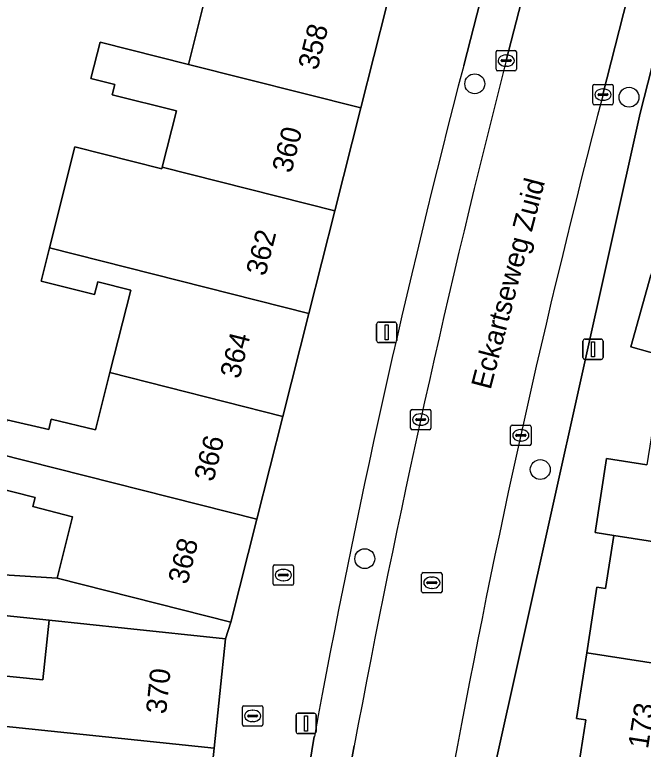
# Model space of a CAD drawing. Extents: x 161248 to 161848, y 384871 to 385383.
# Drawn here: x 161640.06 to 161670.98, y 385039.57 to 385075.72 of the extents above; entities that cross this region are included whole.
import ezdxf

# ---------------------------------------------------------------- set-up
doc = ezdxf.new("R2010")
doc.units = 0
for name, color, linetype in [('IMGEO_Boom', 7, 'Continuous'), ('IMGEO_Brandkraan', 7, 'Continuous'), ('IMGEO_Erf', 7, 'Continuous'), ('IMGEO_Kolk', 7, 'Continuous'), ('IMGEO_Lichtmast', 7, 'Continuous'), ('IMGEO_Openbare_ruimte_label', 7, 'Continuous'), ('IMGEO_Pand', 7, 'Continuous'), ('IMGEO_Pand_nummerreeks', 7, 'Continuous'), ('IMGEO_Parkeervlak_open', 7, 'Continuous'), ('IMGEO_Rijbaan_lokaal_open', 7, 'Continuous'), ('IMGEO_Rioolput', 7, 'Continuous'), ('IMGEO_Voetpad_open', 7, 'Continuous')]:
    doc.layers.add(name, color=color, linetype=linetype)

msp = doc.modelspace()

# ---------------------------------------------------------------- linework, layer by layer
at = {"layer": 'IMGEO_Boom'}
for centre in [(161662.69, 385072.315), (161670.276, 385071.655), (161665.912, 385053.334), (161657.28, 385048.948)]:
    msp.add_circle(centre, 0.489, dxfattribs=at)
at = {"layer": 'IMGEO_Brandkraan'}
for p, q in [((161652.848, 385048.641), (161653.7, 385048.641)), ((161652.773, 385047.715), (161652.773, 385048.567)), ((161653.261, 385048.421), (161653.286, 385048.421)), ((161653.774, 385048.567), (161653.774, 385047.715)), ((161653.032, 385048.135), (161653.032, 385048.147)), ((161653.47, 385048.098), (161653.072, 385048.098)), ((161653.075, 385048.184), (161653.473, 385048.184)), ((161653.516, 385048.147), (161653.516, 385048.135)), ((161653.7, 385047.641), (161652.848, 385047.641)), ((161653.284, 385047.861), (161653.259, 385047.861)), ((161651.264, 385040.786), (161651.264, 385041.638)), ((161651.339, 385041.712), (161652.191, 385041.712)), ((161651.752, 385041.492), (161651.777, 385041.492)), ((161652.265, 385041.638), (161652.265, 385040.786)), ((161651.523, 385041.206), (161651.523, 385041.218)), ((161651.961, 385041.169), (161651.563, 385041.169)), ((161651.566, 385041.255), (161651.964, 385041.255)), ((161652.007, 385041.218), (161652.007, 385041.206)), ((161652.191, 385040.712), (161651.339, 385040.712)), ((161651.775, 385040.932), (161651.75, 385040.932))]:
    msp.add_line(p, q, dxfattribs=at)
for points in [[(161652.848, 385048.641), (161653.7, 385048.641)], [(161652.773, 385047.715), (161652.773, 385048.567)], [(161653.774, 385048.567), (161653.774, 385047.715)], [(161653.7, 385047.641), (161652.848, 385047.641)], [(161651.264, 385040.786), (161651.264, 385041.638)], [(161651.339, 385041.712), (161652.191, 385041.712)], [(161652.265, 385041.638), (161652.265, 385040.786)], [(161652.191, 385040.712), (161651.339, 385040.712)]]:
    msp.add_lwpolyline(points, dxfattribs=at)
for centre, radius, start, end in [((161652.85, 385048.565), 0.0765, 91.552, 178.448), ((161652.85, 385048.565), 0.0765, 91.552, 178.448), ((161653.698, 385048.565), 0.0765, 1.552, 88.448), ((161653.698, 385048.565), 0.0765, 1.552, 88.448), ((161653.072, 385048.144), 0.0403, 85.8775, 175.7526), ((161653.069, 385048.134), 0.0366, 178.938, 274.7102), ((161653.473, 385048.141), 0.043, 264.8664, 352.4533), ((161653.477, 385048.146), 0.0386, 1.7309, 96.639), ((161652.85, 385047.717), 0.0765, 181.552, 268.448), ((161652.85, 385047.717), 0.0765, 181.552, 268.448), ((161653.698, 385047.717), 0.0765, 271.552, 358.448), ((161653.698, 385047.717), 0.0765, 271.552, 358.448), ((161651.341, 385041.636), 0.0765, 91.552, 178.448), ((161651.341, 385041.636), 0.0765, 91.552, 178.448), ((161652.189, 385041.636), 0.0765, 1.552, 88.448), ((161652.189, 385041.636), 0.0765, 1.552, 88.448), ((161651.563, 385041.215), 0.0403, 85.8775, 175.7526), ((161651.56, 385041.205), 0.0366, 178.938, 274.7102), ((161651.964, 385041.212), 0.043, 264.8664, 352.4533), ((161651.968, 385041.217), 0.0386, 1.7309, 96.639), ((161651.341, 385040.788), 0.0765, 181.552, 268.448), ((161651.341, 385040.788), 0.0765, 181.552, 268.448), ((161652.189, 385040.788), 0.0765, 271.552, 358.448), ((161652.189, 385040.788), 0.0765, 271.552, 358.448)]:
    msp.add_arc(centre, radius, start, end, dxfattribs=at)
for centre, major_axis, ratio, start_param, end_param in [((161653.26, 385048.141), (-0.387, 0.002), 0.722429, 4.712389, 7.853982), ((161653.285, 385048.141), (-0.39, 0.002), 0.717154, 1.570796, 4.712389), ((161651.751, 385041.212), (-0.387, 0.002), 0.722429, 4.712389, 7.853982), ((161651.776, 385041.212), (-0.39, 0.002), 0.717154, 1.570796, 4.712389)]:
    msp.add_ellipse(centre, major_axis=major_axis, ratio=ratio, start_param=start_param, end_param=end_param, dxfattribs=at)
at = {"layer": 'IMGEO_Erf'}
for points in [[(161639.678, 385055.785), (161641.734, 385055.297), (161641.855, 385055.811), (161644.032, 385055.295), (161644.741, 385058.102), (161645.767, 385062.16), (161644.144, 385062.57), (161643.986, 385061.944), (161641.358, 385062.608), (161641.769, 385064.236), (161643.026, 385069.21), (161647.3, 385068.13), (161647.322, 385068.217), (161648.02, 385070.979), (161644.863, 385071.776), (161644.991, 385072.282), (161643.809, 385072.581), (161644.261, 385074.371), (161648.616, 385073.271), (161649.879, 385078.335)], [(161633.732, 385048.516), (161642.146, 385047.983), (161642.912, 385051.015), (161640.961, 385051.508), (161641.073, 385051.953), (161638.85, 385052.515)], [(161638.345, 385043.302), (161641.444, 385042.979), (161641.75, 385045.915), (161632.575, 385046.872)]]:
    msp.add_lwpolyline(points, dxfattribs=at)
at = {"layer": 'IMGEO_Kolk'}
for p, q in [((161663.811, 385073.956), (161664.663, 385073.956)), ((161663.736, 385073.03), (161663.736, 385073.882)), ((161664.224, 385073.736), (161664.249, 385073.736)), ((161664.737, 385073.882), (161664.737, 385073.03)), ((161663.995, 385073.45), (161663.995, 385073.462)), ((161664.433, 385073.413), (161664.035, 385073.413)), ((161664.038, 385073.499), (161664.436, 385073.499)), ((161664.247, 385073.176), (161664.222, 385073.176)), ((161664.479, 385073.462), (161664.479, 385073.45)), ((161664.663, 385072.956), (161663.811, 385072.956)), ((161668.496, 385071.357), (161668.496, 385072.209)), ((161668.571, 385072.283), (161669.423, 385072.283)), ((161669.497, 385072.209), (161669.497, 385071.357)), ((161668.755, 385071.777), (161668.755, 385071.789)), ((161669.193, 385071.74), (161668.795, 385071.74)), ((161668.798, 385071.826), (161669.196, 385071.826)), ((161668.984, 385072.063), (161669.009, 385072.063)), ((161669.239, 385071.789), (161669.239, 385071.777)), ((161669.007, 385071.503), (161668.982, 385071.503)), ((161669.423, 385071.283), (161668.571, 385071.283)), ((161659.531, 385055.366), (161659.531, 385056.218)), ((161659.606, 385056.292), (161660.458, 385056.292)), ((161660.532, 385056.218), (161660.532, 385055.366)), ((161659.833, 385055.835), (161660.231, 385055.835)), ((161660.019, 385056.072), (161660.044, 385056.072)), ((161659.79, 385055.786), (161659.79, 385055.798)), ((161660.228, 385055.749), (161659.83, 385055.749)), ((161660.042, 385055.512), (161660.017, 385055.512)), ((161660.274, 385055.798), (161660.274, 385055.786)), ((161664.53, 385055.517), (161665.382, 385055.517)), ((161660.458, 385055.292), (161659.606, 385055.292)), ((161664.455, 385054.591), (161664.455, 385055.443)), ((161664.943, 385055.297), (161664.968, 385055.297)), ((161665.456, 385055.443), (161665.456, 385054.591)), ((161664.714, 385055.011), (161664.714, 385055.023)), ((161665.152, 385054.974), (161664.754, 385054.974)), ((161664.757, 385055.06), (161665.155, 385055.06)), ((161664.966, 385054.737), (161664.941, 385054.737)), ((161665.198, 385055.023), (161665.198, 385055.011)), ((161665.382, 385054.517), (161664.53, 385054.517))]:
    msp.add_line(p, q, dxfattribs=at)
for points in [[(161663.811, 385073.956), (161664.663, 385073.956)], [(161663.736, 385073.03), (161663.736, 385073.882)], [(161664.737, 385073.882), (161664.737, 385073.03)], [(161664.663, 385072.956), (161663.811, 385072.956)], [(161668.496, 385071.357), (161668.496, 385072.209)], [(161668.571, 385072.283), (161669.423, 385072.283)], [(161669.497, 385072.209), (161669.497, 385071.357)], [(161669.423, 385071.283), (161668.571, 385071.283)], [(161659.531, 385055.366), (161659.531, 385056.218)], [(161659.606, 385056.292), (161660.458, 385056.292)], [(161660.532, 385056.218), (161660.532, 385055.366)], [(161664.53, 385055.517), (161665.382, 385055.517)], [(161660.458, 385055.292), (161659.606, 385055.292)], [(161664.455, 385054.591), (161664.455, 385055.443)], [(161665.456, 385055.443), (161665.456, 385054.591)], [(161665.382, 385054.517), (161664.53, 385054.517)]]:
    msp.add_lwpolyline(points, dxfattribs=at)
for centre, radius, start, end in [((161663.813, 385073.88), 0.0765, 91.552, 178.448), ((161663.813, 385073.88), 0.0765, 91.552, 178.448), ((161664.661, 385073.88), 0.0765, 1.552, 88.448), ((161664.661, 385073.88), 0.0765, 1.552, 88.448), ((161664.035, 385073.459), 0.0403, 85.8775, 175.7526), ((161664.032, 385073.449), 0.0366, 178.938, 274.7102), ((161664.436, 385073.456), 0.043, 264.8664, 352.4533), ((161664.44, 385073.461), 0.0386, 1.7309, 96.639), ((161663.813, 385073.032), 0.0765, 181.552, 268.448), ((161663.813, 385073.032), 0.0765, 181.552, 268.448), ((161664.661, 385073.032), 0.0765, 271.552, 358.448), ((161664.661, 385073.032), 0.0765, 271.552, 358.448), ((161668.573, 385072.207), 0.0765, 91.552, 178.448), ((161668.573, 385072.207), 0.0765, 91.552, 178.448), ((161669.421, 385072.207), 0.0765, 1.552, 88.448), ((161669.421, 385072.207), 0.0765, 1.552, 88.448), ((161668.795, 385071.786), 0.0403, 85.8775, 175.7526), ((161668.792, 385071.776), 0.0366, 178.938, 274.7102), ((161669.196, 385071.783), 0.043, 264.8664, 352.4533), ((161669.2, 385071.788), 0.0386, 1.7309, 96.639), ((161668.573, 385071.359), 0.0765, 181.552, 268.448), ((161668.573, 385071.359), 0.0765, 181.552, 268.448), ((161669.421, 385071.359), 0.0765, 271.552, 358.448), ((161669.421, 385071.359), 0.0765, 271.552, 358.448), ((161659.608, 385056.216), 0.0765, 91.552, 178.448), ((161659.608, 385056.216), 0.0765, 91.552, 178.448), ((161660.456, 385056.216), 0.0765, 1.552, 88.448), ((161660.456, 385056.216), 0.0765, 1.552, 88.448), ((161659.83, 385055.795), 0.0403, 85.8775, 175.7526), ((161660.235, 385055.797), 0.0386, 1.7309, 96.639), ((161659.827, 385055.785), 0.0366, 178.938, 274.7102), ((161660.231, 385055.792), 0.043, 264.8664, 352.4533), ((161664.532, 385055.441), 0.0765, 91.552, 178.448), ((161664.532, 385055.441), 0.0765, 91.552, 178.448), ((161665.38, 385055.441), 0.0765, 1.552, 88.448), ((161665.38, 385055.441), 0.0765, 1.552, 88.448), ((161659.608, 385055.368), 0.0765, 181.552, 268.448), ((161659.608, 385055.368), 0.0765, 181.552, 268.448), ((161660.456, 385055.368), 0.0765, 271.552, 358.448), ((161660.456, 385055.368), 0.0765, 271.552, 358.448), ((161664.754, 385055.02), 0.0403, 85.8775, 175.7526), ((161664.751, 385055.01), 0.0366, 178.938, 274.7102), ((161665.155, 385055.017), 0.043, 264.8664, 352.4533), ((161665.159, 385055.022), 0.0386, 1.7309, 96.639), ((161664.532, 385054.593), 0.0765, 181.552, 268.448), ((161664.532, 385054.593), 0.0765, 181.552, 268.448), ((161665.38, 385054.593), 0.0765, 271.552, 358.448), ((161665.38, 385054.593), 0.0765, 271.552, 358.448)]:
    msp.add_arc(centre, radius, start, end, dxfattribs=at)
for centre, major_axis, ratio, start_param, end_param in [((161664.223, 385073.456), (-0.387, 0.002), 0.722429, 4.712389, 7.853982), ((161664.248, 385073.456), (-0.39, 0.002), 0.717154, 1.570796, 4.712389), ((161668.983, 385071.783), (-0.387, 0.002), 0.722429, 4.712389, 7.853982), ((161669.008, 385071.783), (-0.39, 0.002), 0.717154, 1.570796, 4.712389), ((161660.018, 385055.792), (-0.387, 0.002), 0.722429, 4.712389, 7.853982), ((161660.043, 385055.792), (-0.39, 0.002), 0.717154, 1.570796, 4.712389), ((161664.942, 385055.017), (-0.387, 0.002), 0.722429, 4.712389, 7.853982), ((161664.967, 385055.017), (-0.39, 0.002), 0.717154, 1.570796, 4.712389)]:
    msp.add_ellipse(centre, major_axis=major_axis, ratio=ratio, start_param=start_param, end_param=end_param, dxfattribs=at)
at = {"layer": 'IMGEO_Lichtmast'}
for p, q in [((161657.964, 385060.586), (161658.754, 385060.586)), ((161658.754, 385060.586), (161657.964, 385060.586)), ((161657.864, 385059.686), (161657.864, 385060.486)), ((161657.864, 385060.486), (161657.864, 385059.686)), ((161658.854, 385060.486), (161658.854, 385059.686)), ((161658.854, 385059.686), (161658.854, 385060.486)), ((161658.754, 385059.586), (161657.964, 385059.586)), ((161657.964, 385059.586), (161658.754, 385059.586)), ((161668.012, 385058.851), (161668.012, 385059.651)), ((161668.012, 385059.651), (161668.012, 385058.851)), ((161668.112, 385059.751), (161668.902, 385059.751)), ((161668.902, 385059.751), (161668.112, 385059.751)), ((161669.002, 385059.651), (161669.002, 385058.851)), ((161669.002, 385058.851), (161669.002, 385059.651)), ((161668.902, 385058.751), (161668.112, 385058.751)), ((161668.112, 385058.751), (161668.902, 385058.751)), ((161653.9, 385040.443), (161653.9, 385041.243)), ((161653.9, 385041.243), (161653.9, 385040.443)), ((161654, 385041.343), (161654.79, 385041.343)), ((161654.79, 385041.343), (161654, 385041.343)), ((161654.89, 385041.243), (161654.89, 385040.443)), ((161654.89, 385040.443), (161654.89, 385041.243)), ((161654.79, 385040.343), (161654, 385040.343)), ((161654, 385040.343), (161654.79, 385040.343))]:
    msp.add_line(p, q, dxfattribs=at)
for points in [[(161658.284, 385060.461), (161658.434, 385060.461), (161658.434, 385059.711), (161658.284, 385059.711), (161658.284, 385060.461)], [(161668.432, 385059.626), (161668.582, 385059.626), (161668.582, 385058.876), (161668.432, 385058.876), (161668.432, 385059.626)], [(161654.32, 385041.218), (161654.47, 385041.218), (161654.47, 385040.468), (161654.32, 385040.468), (161654.32, 385041.218)]]:
    msp.add_lwpolyline(points, dxfattribs=at)
for centre, start, end in [((161657.964, 385060.486), 90, 180), ((161657.964, 385060.486), 90, 180), ((161658.754, 385060.486), 0, 90), ((161658.754, 385060.486), 360, 90), ((161657.964, 385059.686), 180, 270), ((161657.964, 385059.686), 180, 270), ((161658.754, 385059.686), 270, 0), ((161658.754, 385059.686), 270, 0), ((161668.112, 385059.651), 90, 180), ((161668.112, 385059.651), 90, 180), ((161668.902, 385059.651), 0, 90), ((161668.902, 385059.651), 360, 90), ((161668.112, 385058.851), 180, 270), ((161668.112, 385058.851), 180, 270), ((161668.902, 385058.851), 270, 0), ((161668.902, 385058.851), 270, 0), ((161654, 385041.243), 90, 180), ((161654, 385041.243), 90, 180), ((161654.79, 385041.243), 0, 90), ((161654.79, 385041.243), 360, 90), ((161654, 385040.443), 180, 270), ((161654, 385040.443), 180, 270), ((161654.79, 385040.443), 270, 0), ((161654.79, 385040.443), 270, 0)]:
    msp.add_arc(centre, 0.1, start, end, dxfattribs=at)
at = {"layer": 'IMGEO_Pand'}
for points in [[(161648.616, 385073.271), (161657.09, 385071.131), (161658.369, 385076.191), (161649.879, 385078.335)], [(161657.09, 385071.131), (161648.616, 385073.271), (161644.261, 385074.371), (161643.809, 385072.581), (161644.991, 385072.282), (161644.863, 385071.776), (161648.02, 385070.979), (161647.322, 385068.217), (161655.811, 385066.071)], [(161655.811, 385066.071), (161647.322, 385068.217), (161647.3, 385068.13), (161643.026, 385069.21), (161641.769, 385064.236), (161654.533, 385061.011)], [(161654.533, 385061.011), (161641.769, 385064.236), (161641.358, 385062.608), (161643.986, 385061.944), (161644.144, 385062.57), (161645.767, 385062.16), (161644.741, 385058.102), (161653.254, 385055.951)], [(161684.685, 385059.25), (161679.918, 385060.594), (161672.196, 385062.673), (161672.287, 385063), (161671.449, 385063.233), (161671.356, 385062.899), (161670.374, 385059.374), (161672.237, 385058.855), (161671.703, 385056.938), (161676.52, 385055.596), (161678.24, 385055.117), (161678.383, 385055.084), (161683.137, 385053.977)], [(161653.254, 385055.951), (161644.741, 385058.102), (161644.032, 385055.295), (161641.855, 385055.811), (161641.734, 385055.297), (161639.678, 385055.785), (161639.253, 385054.107), (161651.975, 385050.892)], [(161683.273, 385053.291), (161679.669, 385053.849), (161676.367, 385054.646), (161671.506, 385055.82), (161671.158, 385053.572), (161669.172, 385053.88), (161668.608, 385050.234), (161669.524, 385050.091), (161677.453, 385048.852), (161677.556, 385048.836), (161678.111, 385052.42), (161680.123, 385052.108), (161679.981, 385051.189), (161682.878, 385050.741)], [(161651.975, 385050.892), (161639.253, 385054.107), (161639.226, 385054.001), (161638.85, 385052.515), (161641.073, 385051.953), (161640.961, 385051.508), (161642.912, 385051.015), (161642.146, 385047.983), (161645.847, 385047.047), (161650.694, 385045.822)], [(161677.453, 385048.852), (161669.524, 385050.091), (161669.121, 385047.485), (161668.695, 385047.55), (161668.195, 385044.318), (161676.55, 385043.02), (161676.885, 385045.183), (161677.033, 385046.137), (161681.882, 385045.387), (161682.266, 385047.863), (161677.416, 385048.614)], [(161638.345, 385043.302), (161638.074, 385040.858), (161649.867, 385039.628), (161650.428, 385045.01), (161645.455, 385045.529), (161641.75, 385045.915), (161641.444, 385042.979)], [(161667.694, 385041.083), (161668.145, 385041.013), (161667.738, 385038.385), (161680.674, 385036.376), (161681.004, 385038.506), (161678.106, 385038.955), (161677.993, 385038.228), (161675.859, 385038.559), (161676.55, 385043.02), (161668.195, 385044.318)], [(161637.824, 385038.607), (161640.94, 385038.283), (161640.63, 385035.313), (161649.323, 385034.407), (161649.867, 385039.628), (161638.074, 385040.858)]]:
    msp.add_lwpolyline(points, close=True, dxfattribs=at)
at = {"layer": 'IMGEO_Parkeervlak_open'}
for points in [[(161664.237, 385073.456), (161668.602, 385090.35), (161669.559, 385094.249)], [(161666.9, 385091.801), (161666.171, 385088.892), (161662.148, 385073.222)], [(161663.603, 385038.359), (161670.83, 385070.871), (161675.551, 385089.379)], [(161673.432, 385089.232), (161668.997, 385071.783)], [(161654.799, 385040.199), (161651.988, 385022.958), (161651.094, 385015.401)], [(161652.652, 385011.88), (161653.106, 385016.018), (161654.001, 385022.639), (161656.169, 385036.477), (161656.758, 385039.739)]]:
    msp.add_lwpolyline(points, dxfattribs=at)
for centre, radius, start, end in [((162106.071, 384957.101), 458.859, 165.34111, 169.56638), ((162178.2, 384941.762), 530.567, 165.6282, 169.35845), ((162111.197, 384956.152), 457.068, 165.34579, 169.59072)]:
    msp.add_arc(centre, radius, start, end, dxfattribs=at)
at = {"layer": 'IMGEO_Rijbaan_lokaal_open'}
for points in [[(161668.997, 385071.783), (161673.432, 385089.232), (161674.419, 385093.044), (161669.559, 385094.249), (161668.602, 385090.35), (161664.237, 385073.456)], [(161656.758, 385039.739), (161656.169, 385036.477), (161654.001, 385022.639), (161653.106, 385016.018), (161652.652, 385011.88), (161657.499, 385011.335), (161658.085, 385015.392), (161658.947, 385021.963), (161661.077, 385035.595), (161661.651, 385038.734)]]:
    msp.add_lwpolyline(points, dxfattribs=at)
for centre, radius, start, end in [((162178.2, 384941.762), 530.567, 165.6282, 169.35845), ((162111.197, 384956.152), 457.068, 165.34579, 169.59072)]:
    msp.add_arc(centre, radius, start, end, dxfattribs=at)
at = {"layer": 'IMGEO_Rioolput'}
for p, q in [((161660.153, 385048.264), (161661.005, 385048.264)), ((161660.078, 385047.338), (161660.078, 385048.19)), ((161660.566, 385048.044), (161660.591, 385048.044)), ((161661.079, 385048.19), (161661.079, 385047.338)), ((161660.337, 385047.758), (161660.337, 385047.77)), ((161660.775, 385047.721), (161660.377, 385047.721)), ((161660.38, 385047.807), (161660.778, 385047.807)), ((161660.821, 385047.77), (161660.821, 385047.758)), ((161661.005, 385047.264), (161660.153, 385047.264)), ((161660.589, 385047.484), (161660.564, 385047.484))]:
    msp.add_line(p, q, dxfattribs=at)
for points in [[(161660.153, 385048.264), (161661.005, 385048.264)], [(161660.078, 385047.338), (161660.078, 385048.19)], [(161661.079, 385048.19), (161661.079, 385047.338)], [(161661.005, 385047.264), (161660.153, 385047.264)]]:
    msp.add_lwpolyline(points, dxfattribs=at)
for centre, radius, start, end in [((161660.155, 385048.188), 0.0765, 91.552, 178.448), ((161660.155, 385048.188), 0.0765, 91.552, 178.448), ((161661.003, 385048.188), 0.0765, 1.552, 88.448), ((161661.003, 385048.188), 0.0765, 1.552, 88.448), ((161660.377, 385047.767), 0.0403, 85.8775, 175.7526), ((161660.374, 385047.757), 0.0366, 178.938, 274.7102), ((161660.778, 385047.764), 0.043, 264.8664, 352.4533), ((161660.782, 385047.769), 0.0386, 1.7309, 96.639), ((161660.155, 385047.34), 0.0765, 181.552, 268.448), ((161660.155, 385047.34), 0.0765, 181.552, 268.448), ((161661.003, 385047.34), 0.0765, 271.552, 358.448), ((161661.003, 385047.34), 0.0765, 271.552, 358.448)]:
    msp.add_arc(centre, radius, start, end, dxfattribs=at)
for centre, major_axis, ratio, start_param, end_param in [((161660.565, 385047.764), (-0.387, 0.002), 0.722429, 4.712389, 7.853982), ((161660.59, 385047.764), (-0.39, 0.002), 0.717154, 1.570796, 4.712389)]:
    msp.add_ellipse(centre, major_axis=major_axis, ratio=ratio, start_param=start_param, end_param=end_param, dxfattribs=at)
at = {"layer": 'IMGEO_Voetpad_open'}
for points in [[(161669.559, 385094.249), (161670.083, 385096.175), (161664.489, 385098.225), (161664.187, 385097.213), (161664.483, 385097.097), (161663.138, 385093.695), (161660.406, 385084.529), (161659.654, 385081.261), (161658.369, 385076.191), (161657.09, 385071.131), (161655.811, 385066.071), (161654.533, 385061.011), (161653.254, 385055.951), (161651.975, 385050.892), (161650.694, 385045.822), (161650.428, 385045.01), (161649.867, 385039.628), (161649.323, 385034.407), (161648.778, 385029.185), (161648.234, 385023.964), (161647.69, 385018.742), (161647.145, 385013.52), (161646.592, 385008.214), (161646.315, 385004.507)], [(161662.148, 385073.222), (161666.171, 385088.892), (161665.73, 385089.018), (161666.471, 385091.946), (161666.9, 385091.801)], [(161675.551, 385089.379), (161670.83, 385070.871), (161663.603, 385038.359)], [(161672.237, 385058.855), (161670.374, 385059.374), (161671.356, 385062.899)], [(161667.738, 385038.385), (161668.145, 385041.013), (161667.694, 385041.083), (161668.195, 385044.318), (161668.695, 385047.55), (161669.121, 385047.485), (161669.524, 385050.091), (161668.608, 385050.234), (161669.172, 385053.88), (161671.158, 385053.572)], [(161632.575, 385046.872), (161641.75, 385045.915), (161645.455, 385045.529), (161650.428, 385045.01), (161650.694, 385045.822), (161645.847, 385047.047), (161642.146, 385047.983), (161633.732, 385048.516)], [(161651.094, 385015.401), (161651.988, 385022.958), (161654.799, 385040.199)]]:
    msp.add_lwpolyline(points, dxfattribs=at)
msp.add_arc((162106.071, 384957.101), 458.859, 165.34111, 169.56638, dxfattribs=at)

# ---------------------------------------------------------------- texts
at = {"layer": 'IMGEO_Openbare_ruimte_label'}
msp.add_text('Eckartseweg Zuid', height=1, rotation=75.3526, dxfattribs=at).set_placement((161663.464, 385057.226))
at = {"layer": 'IMGEO_Pand_nummerreeks'}
for s, rotation, p in [('358', 75.817, (161654.948, 385072.943)), ('360', 75.8195, (161653.669, 385067.882)), ('362', 75.8195, (161652.389, 385062.815)), ('364', 75.817, (161651.111, 385057.756)), ('366', 75.8195, (161649.832, 385052.695)), ('368', 75.8195, (161648.553, 385047.637)), ('370', 84.0484, (161647.506, 385041.275)), ('173', 81.1762, (161671.209, 385039.56))]:
    msp.add_text(s, height=1, rotation=rotation, dxfattribs=at).set_placement(p)

doc.saveas('drawing.dxf')
